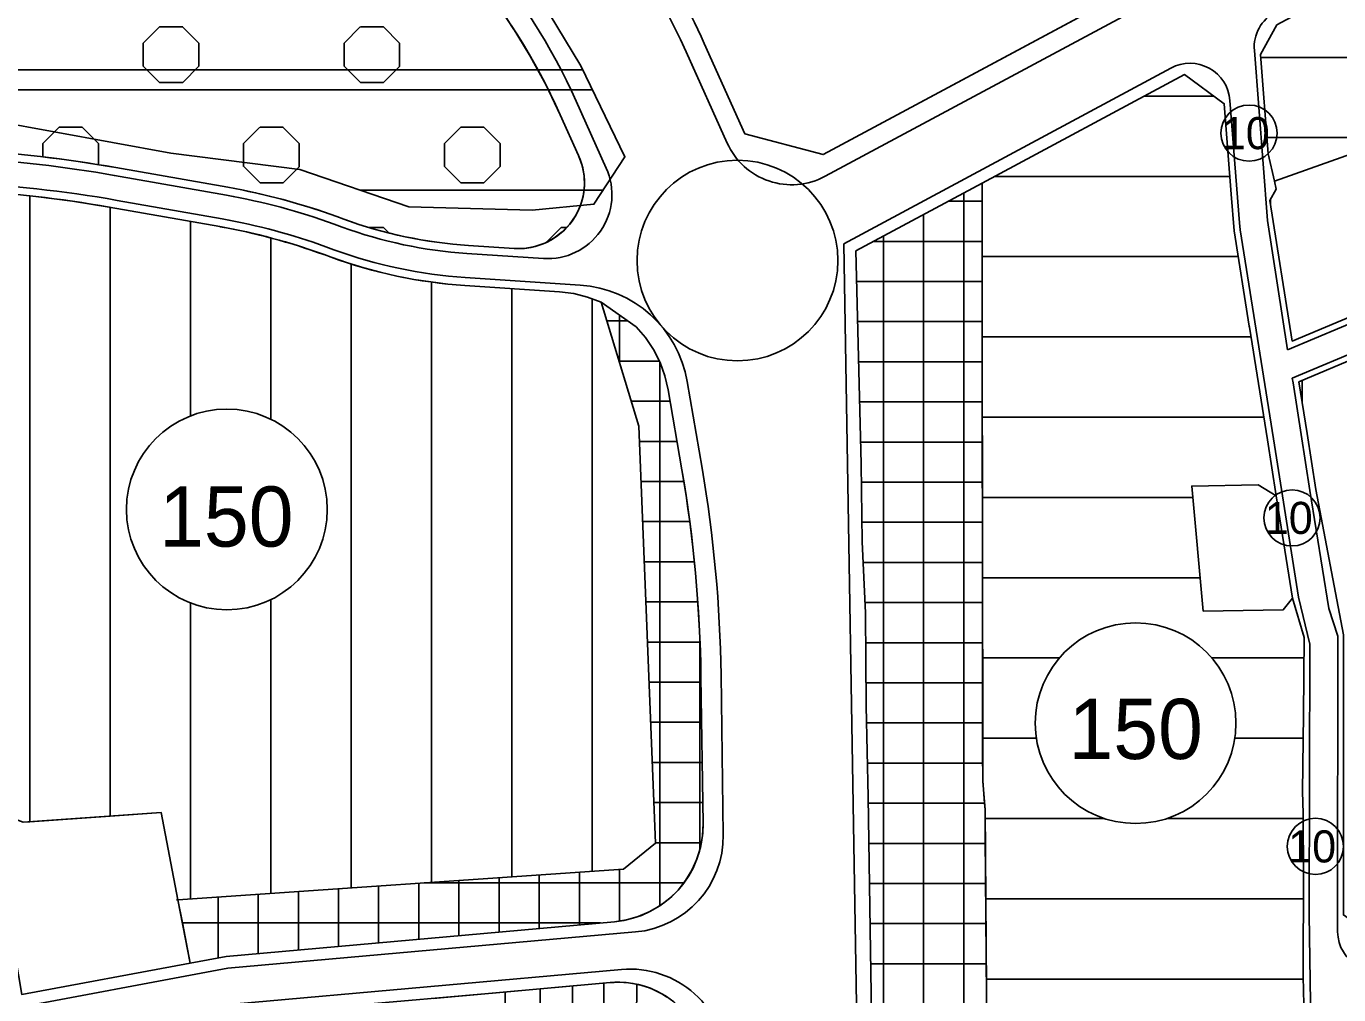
# Model space of a CAD drawing. Extents: x 427903 to 430077, y 4477233 to 4480385.
# Drawn here: x 429319.5 to 429646.4, y 4478358.7 to 4478600 of the extents above; entities that cross this region are included whole.
import ezdxf

# ---------------------------------------------------------------- set-up
doc = ezdxf.new("R2010")
doc.units = 0
for name, color, linetype in [('ADAKENARI', 7, 'Continuous'), ('KALDIRIM', 7, 'Continuous'), ('KALDIRIM2', 7, 'Continuous'), ('KD_KAV_DA', 7, 'Continuous'), ('KD_YGEN', 7, 'Continuous'), ('PL_AYA_AGACLANDIRIL', 7, 'Continuous'), ('PL_AYA_PARK_DINLENME', 7, 'Continuous'), ('PL_K_TALI_IS_MRK', 7, 'Continuous'), ('PL_KON_MEV_150', 7, 'Continuous'), ('PL_KON_ONE_150', 7, 'Continuous'), ('SIT_1_DER_ARKEOLOJIK', 7, 'Continuous'), ('SM_DAIRE', 7, 'Continuous'), ('SM_TAKS', 7, 'Continuous'), ('TR_2_SITKORUMA', 7, 'Continuous'), ('TR_AGACALANI', 7, 'Continuous'), ('TR_AZYOGUNKONUT', 7, 'Continuous'), ('TR_TALIISMERK', 7, 'Continuous')]:
    doc.layers.add(name, color=color, linetype=linetype)

msp = doc.modelspace()

# ---------------------------------------------------------------- linework, layer by layer
at = {"layer": 'ADAKENARI'}
for p, q in [((429498.53, 4478573.2), (429488.4, 4478595.7)), ((429452.52, 4478577.97), (429457.1, 4478567.8)), ((429369.73, 4478559.87), (429341.8, 4478564.8)), ((429340.19, 4478554.93), (429367.76, 4478550.07)), ((429398.61, 4478551.95), (429396.89, 4478552.58)), ((429393.68, 4478543.1), (429395.45, 4478542.45)), ((429441.01, 4478544.63), (429429.7, 4478545.37)), ((429428.74, 4478535.42), (429452.33, 4478533.86)), ((429452.33, 4478533.86), (429455.87, 4478533.4)), ((429455.87, 4478533.4), (429459.34, 4478532.53)), ((429459.34, 4478532.53), (429462.67, 4478531.24)), ((429472.11, 4478500.33), (429462.67, 4478531.24)), ((429462.67, 4478531.24), (429471.4, 4478525.1)), ((429471.4, 4478525.1), (429473.74, 4478522.41)), ((429473.74, 4478522.41), (429475.75, 4478519.44)), ((429475.75, 4478519.44), (429477.37, 4478516.26)), ((429477.37, 4478516.26), (429478.6, 4478512.91)), ((429478.6, 4478512.91), (429479.42, 4478509.43)), ((429479.42, 4478509.43), (429482.84, 4478489.44)), ((429476.21, 4478396.42), (429472.11, 4478500.33)), ((429487.57, 4478437.93), (429488.08, 4478401.32)), ((429318.71, 4478401.65), (429353.1, 4478404.13)), ((429353.1, 4478404.13), (429357.29, 4478382.32)), ((429468.25, 4478390), (429476.21, 4478396.42)), ((429357.29, 4478382.32), (429468.25, 4478390)), ((429356.97, 4478382.3), (429357.29, 4478382.32)), ((429357.29, 4478382.32), (429360.32, 4478366.57)), ((429466.03, 4478376.87), (429369.33, 4478368.24)), ((429360.32, 4478366.57), (429318.4, 4478358.75)), ((429369.33, 4478368.24), (429360.32, 4478366.57)), ((429420.9, 4478357.79), (429464.96, 4478361.72))]:
    msp.add_line(p, q, dxfattribs=at)
msp.add_lwpolyline([(429498.53, 4478573.2), (429518.03, 4478568.03), (429646.27, 4478636.93), (429698.61, 4478665.16)], dxfattribs=at)
for centre, radius, start, end in [((429304.75, 4478511.45), 162.05, 24.2358, 56.1003), ((429308.77, 4478514.84), 196.99, 24.2358, 42.0537), ((429286.4, 4478250.66), 318.99, 79.9983, 86.8057), ((429442.1, 4478561.04), 16.45, 266.2154, 24.2358), ((429286.16, 4478248.54), 311.11, 79.9983, 86.8057), ((429341.94, 4478402.31), 159.99, 69.9158, 79.9983), ((429341.24, 4478399.7), 152.68, 69.9158, 79.9983), ((429437.1, 4478657.23), 112.1, 249.9158, 266.2154), ((429436.66, 4478655.15), 120, 249.9158, 266.2154), ((429154.53, 4478433.3), 333.07, 0.7964, 9.7034), ((429463.88, 4478400.98), 24.2, 275.0997, 0.7964), ((429466.92, 4478339.79), 22.02, 0.7964, 95.0997)]:
    msp.add_arc(centre, radius, start, end, dxfattribs=at)
at = {"layer": 'KALDIRIM'}
for p, q in [((429486.71, 4478587.28), (429483.84, 4478593.65)), ((429625.39, 4478593.98), (429628.63, 4478551.61)), ((429523.14, 4478545.81), (429604.61, 4478589.58)), ((429463.99, 4478564.67), (429456.49, 4478581.34)), ((429619.32, 4478581.53), (429621.66, 4478551.01)), ((429369.38, 4478557.9), (429341.46, 4478562.83)), ((429368.34, 4478552), (429342.13, 4478556.62)), ((429633.66, 4478519.41), (429722.44, 4478556.81)), ((429398.2, 4478549.97), (429396.2, 4478550.7)), ((429621.82, 4478549.3), (429621.66, 4478551.01)), ((429628.63, 4478551.61), (429633.66, 4478519.41)), ((429634.84, 4478512.3), (429725.17, 4478550.36)), ((429630.12, 4478497.16), (429621.82, 4478549.3)), ((429396.14, 4478544.33), (429394.14, 4478545.06)), ((429448.35, 4478542.14), (429429.27, 4478543.4)), ((429523.14, 4478545.81), (429526.61, 4478335.26)), ((429457.47, 4478535.52), (429428.87, 4478537.41)), ((429487.83, 4478489.89), (429484.14, 4478511.47)), ((429635.03, 4478511.15), (429634.84, 4478512.3)), ((429635.03, 4478511.15), (429637.04, 4478498.26)), ((429636.4, 4478457.75), (429630.12, 4478497.16)), ((429637.04, 4478498.26), (429639.25, 4478484.35)), ((429639.25, 4478484.35), (429643.94, 4478454.92)), ((429639.19, 4478446.01), (429636.4, 4478457.75)), ((429646.2, 4478448.01), (429643.94, 4478454.92)), ((429646.2, 4478448.01), (429646.06, 4478378.61)), ((429639.19, 4478446.01), (429639.06, 4478378.56)), ((429492.56, 4478438.4), (429493.12, 4478398.57)), ((429639.06, 4478378.56), (429639.97, 4478321.84)), ((429646.06, 4478378.61), (429646.13, 4478374.33)), ((429471.25, 4478374.33), (429369.74, 4478365.27)), ((429369.74, 4478365.27), (429305.9, 4478353.37)), ((429467.78, 4478364.98), (429370.97, 4478356.34))]:
    msp.add_line(p, q, dxfattribs=at)
for centre, radius, start, end in [((429308.77, 4478514.84), 191.99, 24.2358, 56.1003), ((429308.77, 4478514.84), 161.99, 24.2358, 56.1003), ((429635.36, 4478594.74), 10, 118.2456, 184.3777), ((429609.35, 4478580.77), 10, 4.3777, 118.2456), ((429286.4, 4478250.66), 316.99, 79.9983, 86.8057), ((429449.4, 4478558.1), 16, 266.2154, 24.2358), ((429288.12, 4478250.36), 310.99, 79.9983, 87.4445), ((429341.94, 4478402.31), 157.99, 69.9158, 79.9983), ((429341.94, 4478402.31), 151.99, 69.9158, 79.9983), ((429436.66, 4478655.15), 112, 249.9158, 266.2154), ((429436.66, 4478655.15), 118, 249.9158, 266.2154), ((429455.56, 4478506.58), 29, 9.7034, 86.2154), ((429159.61, 4478433.77), 332.99, 0.7964, 9.7034), ((429469.12, 4478398.23), 24, 275.0997, 0.7964), ((429656.13, 4478374.49), 10, 180.9195, 301.1028), ((429469.91, 4478341.08), 24, 0.7964, 95.0997)]:
    msp.add_arc(centre, radius, start, end, dxfattribs=at)
at = {"layer": 'KALDIRIM2'}
for p, q in [((429518.51, 4478562.61), (429672.32, 4478645.25)), ((429494.08, 4478570.91), (429483.84, 4478593.65))]:
    msp.add_line(p, q, dxfattribs=at)
msp.add_arc((429510.16, 4478578.15), 17.64, 204.236, 298.2458, dxfattribs=at)
at = {"layer": 'KD_KAV_DA'}
msp.add_circle((429496.66, 4478541.63), 25, dxfattribs=at)
at = {"layer": 'KD_YGEN'}
for centre in [(429624.07, 4478573.37), (429634.77, 4478477.5), (429640.6, 4478395.65)]:
    msp.add_circle(centre, 7, dxfattribs=at)
at = {"layer": 'PL_AYA_AGACLANDIRIL'}
msp.add_lwpolyline([(429436.15, 4478606.3), (429440.77, 4478599.53), (429445.05, 4478592.55), (429448.97, 4478585.35), (429452.52, 4478577.97), (429457.1, 4478567.8), (429457.98, 4478565.34), (429458.46, 4478562.79), (429458.53, 4478560.18), (429458.19, 4478557.6), (429457.44, 4478555.1), (429456.31, 4478552.76), (429454.83, 4478550.62), (429453.02, 4478548.74), (429450.94, 4478547.17), (429448.64, 4478545.95), (429446.18, 4478545.11), (429443.62, 4478544.66), (429441.01, 4478544.63), (429429.7, 4478545.37), (429425.73, 4478545.71), (429421.77, 4478546.18), (429417.83, 4478546.8), (429413.92, 4478547.55), (429410.03, 4478548.45), (429406.18, 4478549.48), (429402.37, 4478550.64), (429398.61, 4478551.95), (429396.89, 4478552.58), (429393.57, 4478553.75), (429390.23, 4478554.85), (429386.86, 4478555.87), (429383.47, 4478556.82), (429380.06, 4478557.7), (429376.63, 4478558.5), (429373.19, 4478559.22), (429369.73, 4478559.87), (429341.8, 4478564.8), (429337.13, 4478565.59), (429332.45, 4478566.31), (429327.76, 4478566.95), (429323.06, 4478567.53), (429318.35, 4478568.04)], dxfattribs=at)
at = {"layer": 'PL_AYA_PARK_DINLENME'}
for points in [[(429488.4, 4478595.71), (429498.53, 4478573.2), (429518.03, 4478568.03), (429636.6, 4478631.73), (429627.28, 4478631.14), (429608.79, 4478628.89), (429590.9, 4478629.31), (429573.86, 4478632.44), (429548.34, 4478633.95), (429532.57, 4478636.6), (429513.45, 4478638.52), (429497.18, 4478641.44), (429490.09, 4478641.91), (429490.09, 4478641.91), (429477.53, 4478642.75), (429460.26, 4478646.41), (429455.04, 4478646.79)], [(429632.58, 4478454.6), (429634.92, 4478457.51), (429630.86, 4478483.01), (429626.33, 4478485.74), (429609.8, 4478485.43), (429612.68, 4478454.28), (429632.58, 4478454.6)], [(429340.44, 4478403.22), (429320.44, 4478401.78), (429318.71, 4478401.65), (429300.44, 4478408.56), (429291.11, 4478412.08), (429285.03, 4478393.48), (429312.03, 4478391.44), (429312.86, 4478384.99), (429316.65, 4478369.03), (429318.4, 4478358.75), (429360.32, 4478366.57), (429358.4, 4478376.57), (429357.29, 4478382.32), (429353.1, 4478404.13), (429340.44, 4478403.22)]]:
    msp.add_lwpolyline(points, dxfattribs=at)
msp.add_arc((429308.77, 4478514.84), 196.99, 24.2358, 42.0537, dxfattribs=at)
at = {"layer": 'PL_K_TALI_IS_MRK'}
for points in [[(429557.63, 4478560.93), (429526.17, 4478544.03), (429527.48, 4478491.01), (429527.74, 4478471.54), (429528.51, 4478453.88), (429528.71, 4478430.59), (429529.2, 4478407.96), (429529.69, 4478375), (429530.33, 4478332.3), (429536.01, 4478324.14), (429558.99, 4478319.83), (429558.98, 4478320.4), (429558.91, 4478329.72), (429558.84, 4478338.21), (429558.32, 4478404.8), (429557.8, 4478411.79), (429557.8, 4478411.99), (429557.8, 4478412.02), (429557.69, 4478419.2), (429557.66, 4478478.12), (429557.63, 4478491.55), (429557.63, 4478532.43), (429557.63, 4478533.79), (429557.63, 4478560.93)], [(429479.1, 4478358.11), (429477.83, 4478358.9), (429476.58, 4478359.56), (429475.46, 4478360.07), (429474.46, 4478360.46), (429473.48, 4478360.8), (429472.02, 4478361.21), (429469.99, 4478361.6), (429468.9, 4478361.71), (429468.5, 4478361.74), (429467.36, 4478361.8), (429465.96, 4478361.77), (429464.93, 4478361.71), (429436.55, 4478359.18), (429400.48, 4478355.97)]]:
    msp.add_lwpolyline(points, dxfattribs=at)
msp.add_lwpolyline([(429488.08, 4478401.32), (429487.93, 4478398.31), (429487.41, 4478395.34), (429486.53, 4478392.46), (429485.29, 4478389.71), (429483.73, 4478387.13), (429481.85, 4478384.77), (429479.69, 4478382.66), (429477.29, 4478380.84), (429474.69, 4478379.33), (429471.91, 4478378.15), (429469.01, 4478377.33), (429466.03, 4478376.87), (429369.33, 4478368.24), (429360.32, 4478366.57), (429357.29, 4478382.32), (429468.25, 4478390), (429476.21, 4478396.42), (429472.11, 4478500.33), (429462.67, 4478531.24), (429471.4, 4478525.1), (429473.74, 4478522.41), (429475.75, 4478519.44), (429477.37, 4478516.26), (429478.6, 4478512.91), (429479.42, 4478509.43), (429482.84, 4478489.44), (429483.87, 4478483.05), (429484.77, 4478476.64), (429485.55, 4478470.22), (429486.2, 4478463.78), (429486.73, 4478457.33), (429487.14, 4478450.87), (429487.42, 4478444.4), (429487.57, 4478437.93)], close=True, dxfattribs=at)
at = {"layer": 'PL_KON_MEV_150'}
for points in [[(429665.43, 4478534.43), (429661.02, 4478572.29), (429630.41, 4478561.37), (429630.85, 4478559.42), (429629.27, 4478556.55), (429634.84, 4478521.57), (429665.43, 4478534.43)], [(429317.31, 4478558.09), (429321.91, 4478557.6), (429326.49, 4478557.03), (429331.07, 4478556.4), (429335.64, 4478555.7), (429340.19, 4478554.93), (429367.76, 4478550.07), (429371.06, 4478549.45), (429374.35, 4478548.76), (429377.62, 4478547.99), (429380.87, 4478547.15), (429384.11, 4478546.25), (429387.32, 4478545.27), (429390.51, 4478544.22), (429393.68, 4478543.1), (429395.45, 4478542.45), (429399.49, 4478541.06), (429403.57, 4478539.81), (429407.69, 4478538.71), (429411.85, 4478537.75), (429416.04, 4478536.94), (429420.25, 4478536.28), (429424.49, 4478535.77), (429428.74, 4478535.42), (429452.33, 4478533.86), (429455.87, 4478533.4), (429459.34, 4478532.53), (429462.67, 4478531.24), (429472.11, 4478500.33), (429476.21, 4478396.42), (429468.25, 4478390), (429357.29, 4478382.32), (429353.1, 4478404.13), (429318.71, 4478401.65)], [(429681.56, 4478379.7), (429667.21, 4478524.32), (429636.51, 4478511.38), (429638.52, 4478498.49), (429640.73, 4478484.59), (429640.74, 4478484.57), (429647.56, 4478448.38), (429647.56, 4478378.59), (429662.08, 4478368.15), (429674.1, 4478375.4)]]:
    msp.add_lwpolyline(points, dxfattribs=at)
at = {"layer": 'PL_KON_ONE_150'}
for points in [[(429704.07, 4478638.56), (429677.24, 4478625.19), (429630.98, 4478600.34), (429626.96, 4478592.99), (429628.87, 4478568.2), (429630.41, 4478561.37), (429661.02, 4478572.29), (429665.43, 4478534.43), (429684.17, 4478542.32), (429685.96, 4478543.07), (429690.8, 4478545.12), (429718.45, 4478556.76), (429725.82, 4478559.86), (429704.07, 4478638.56)], [(429637.72, 4478356.27), (429637.56, 4478363.27), (429637.6, 4478389.76), (429637.56, 4478402.29), (429637.57, 4478403.86), (429637.38, 4478409.29), (429637.6, 4478428.49), (429637.82, 4478447.68), (429634.92, 4478457.51), (429632.58, 4478454.6), (429612.68, 4478454.28), (429609.8, 4478485.43), (429626.33, 4478485.74), (429630.86, 4478483.01), (429628.64, 4478496.92), (429624.16, 4478525.04), (429624.13, 4478525.26), (429620.34, 4478549.06), (429619.61, 4478558.18), (429617.88, 4478580.69), (429607.96, 4478587.97), (429557.63, 4478560.93), (429557.63, 4478559.83), (429557.63, 4478556.4), (429557.63, 4478549.83), (429557.63, 4478546.4), (429557.63, 4478539.83), (429557.63, 4478536.4), (429557.63, 4478533.79), (429557.63, 4478532.43), (429557.63, 4478529.83), (429557.63, 4478526.4), (429557.64, 4478519.83), (429557.64, 4478516.4), (429557.66, 4478479.83), (429557.66, 4478478.12), (429557.66, 4478476.4), (429557.68, 4478469.83), (429557.7, 4478459.83), (429557.72, 4478449.83), (429557.74, 4478439.83), (429557.77, 4478429.83)], [(429557.77, 4478429.83), (429557.77, 4478429.83), (429557.77, 4478429.83), (429557.79, 4478419.83), (429557.79, 4478419.83), (429557.79, 4478419.83), (429557.8, 4478412.02), (429557.8, 4478411.99), (429557.96, 4478409.83), (429558.21, 4478406.4), (429558.32, 4478404.8), (429558.36, 4478399.83), (429558.39, 4478396.4), (429558.44, 4478389.83), (429558.47, 4478386.4), (429558.52, 4478379.83), (429558.54, 4478376.4), (429558.6, 4478369.83), (429558.62, 4478366.4), (429558.67, 4478359.83), (429558.7, 4478356.4)]]:
    msp.add_lwpolyline(points, dxfattribs=at)
at = {"layer": 'SIT_1_DER_ARKEOLOJIK'}
msp.add_lwpolyline([(429134.21, 4478700.16), (429162.58, 4478709.18), (429198.69, 4478717.87), (429215.95, 4478719.88), (429252.28, 4478719.14), (429285.53, 4478714.27), (429316.45, 4478705.37), (429348.75, 4478690.86), (429376.61, 4478675.83), (429390.69, 4478665.55), (429406.15, 4478652.21), (429421.82, 4478636.64), (429440.36, 4478614.61), (429449.78, 4478603.18), (429457.62, 4478590.15), (429468.63, 4478567.49), (429460.9, 4478555.63), (429445.55, 4478554.14), (429414.84, 4478554.99), (429387.62, 4478564.31), (429355.53, 4478568.34), (429311.9, 4478576.38), (429246.45, 4478577.02), (429219.85, 4478571.51)], dxfattribs=at)
at = {"layer": 'SM_DAIRE'}
for centre in [(429369.48, 4478479.6), (429595.82, 4478426.35)]:
    msp.add_circle(centre, 25, dxfattribs=at)
at = {"layer": 'TR_2_SITKORUMA'}
for p, q in [((429208.12, 4478589.14), (429458.11, 4478589.14)), ((429211.44, 4478584.14), (429460.54, 4478584.14)), ((429402.71, 4478559.14), (429463.2, 4478559.14))]:
    msp.add_line(p, q, dxfattribs=at)
at = {"layer": 'TR_AGACALANI'}
for p, q in [((429348.66, 4478595.79), (429352.72, 4478599.85)), ((429352.74, 4478599.84), (429358.48, 4478599.84)), ((429362.52, 4478595.79), (429358.46, 4478599.85)), ((429398.66, 4478595.79), (429402.72, 4478599.85)), ((429402.74, 4478599.84), (429408.48, 4478599.84)), ((429412.52, 4478595.79), (429408.46, 4478599.85)), ((429348.66, 4478590.06), (429348.66, 4478595.8)), ((429362.52, 4478590.06), (429362.52, 4478595.8)), ((429398.66, 4478590.06), (429398.66, 4478595.8)), ((429412.52, 4478590.06), (429412.52, 4478595.8)), ((429352.74, 4478585.97), (429348.68, 4478590.03)), ((429358.48, 4478585.97), (429362.54, 4478590.03)), ((429402.74, 4478585.97), (429398.68, 4478590.03)), ((429408.48, 4478585.97), (429412.54, 4478590.03)), ((429352.74, 4478585.98), (429358.48, 4478585.98)), ((429402.74, 4478585.98), (429408.48, 4478585.98)), ((429323.66, 4478570.79), (429327.72, 4478574.85)), ((429327.74, 4478574.84), (429333.48, 4478574.84)), ((429337.52, 4478570.79), (429333.46, 4478574.85)), ((429373.66, 4478570.79), (429377.72, 4478574.85)), ((429377.74, 4478574.84), (429383.48, 4478574.84)), ((429387.52, 4478570.79), (429383.46, 4478574.85)), ((429423.66, 4478570.79), (429427.72, 4478574.85)), ((429427.74, 4478574.84), (429433.48, 4478574.84)), ((429437.52, 4478570.79), (429433.46, 4478574.85)), ((429323.66, 4478567.46), (429323.66, 4478570.8)), ((429337.52, 4478565.52), (429337.52, 4478570.8)), ((429373.66, 4478565.06), (429373.66, 4478570.8)), ((429387.52, 4478565.06), (429387.52, 4478570.8)), ((429423.66, 4478565.06), (429423.66, 4478570.8)), ((429437.52, 4478565.06), (429437.52, 4478570.8)), ((429377.74, 4478560.97), (429373.68, 4478565.03)), ((429383.48, 4478560.97), (429387.54, 4478565.03)), ((429427.74, 4478560.97), (429423.68, 4478565.03)), ((429433.48, 4478560.97), (429437.54, 4478565.03)), ((429377.74, 4478560.98), (429383.48, 4478560.98)), ((429427.74, 4478560.98), (429433.48, 4478560.98)), ((429405.01, 4478549.84), (429408.48, 4478549.84)), ((429409.8, 4478548.51), (429408.46, 4478549.85)), ((429449, 4478546.14), (429452.72, 4478549.85)), ((429452.74, 4478549.84), (429454.07, 4478549.84))]:
    msp.add_line(p, q, dxfattribs=at)
at = {"layer": 'TR_AZYOGUNKONUT'}
for p, q in [((429627.02, 4478592.25), (429655.23, 4478592.25)), ((429597.97, 4478582.6), (429615.28, 4478582.6)), ((429628.56, 4478572.25), (429660.89, 4478572.25)), ((429560.74, 4478562.6), (429619.27, 4478562.6)), ((429320.44, 4478401.78), (429320.44, 4478557.76)), ((429629.44, 4478555.49), (429629.44, 4478556.86)), ((429340.44, 4478403.22), (429340.44, 4478554.89)), ((429360.44, 4478502.91), (429360.44, 4478551.36)), ((429380.44, 4478502.07), (429380.44, 4478547.27)), ((429400.44, 4478385.31), (429400.44, 4478540.77)), ((429557.63, 4478542.6), (429621.37, 4478542.6)), ((429420.44, 4478386.69), (429420.44, 4478536.26)), ((429440.44, 4478388.08), (429440.44, 4478534.64)), ((429460.44, 4478389.46), (429460.44, 4478532.1)), ((429557.63, 4478522.6), (429624.55, 4478522.6)), ((429637.29, 4478506.4), (429637.29, 4478511.71)), ((429557.65, 4478502.6), (429627.74, 4478502.6)), ((429557.66, 4478482.6), (429610.06, 4478482.6)), ((429557.69, 4478462.6), (429611.91, 4478462.6)), ((429360.44, 4478382.54), (429360.44, 4478456.29)), ((429380.44, 4478383.92), (429380.44, 4478457.13)), ((429557.74, 4478442.6), (429576.82, 4478442.6)), ((429614.81, 4478442.6), (429637.77, 4478442.6)), ((429557.78, 4478422.6), (429571.1, 4478422.6)), ((429620.53, 4478422.6), (429637.54, 4478422.6)), ((429558.34, 4478402.6), (429588.01, 4478402.6)), ((429603.62, 4478402.6), (429637.56, 4478402.6)), ((429558.5, 4478382.6), (429637.59, 4478382.6)), ((429558.65, 4478362.6), (429637.58, 4478362.6))]:
    msp.add_line(p, q, dxfattribs=at)
at = {"layer": 'TR_TALIISMERK'}
for p, q in [((429549.21, 4478556.4), (429557.63, 4478556.4)), ((429553, 4478320.95), (429553, 4478558.45)), ((429543, 4478322.83), (429543, 4478553.07)), ((429530.59, 4478546.4), (429557.63, 4478546.4)), ((429533, 4478328.46), (429533, 4478547.7)), ((429526.36, 4478536.4), (429557.63, 4478536.4)), ((429464.1, 4478526.57), (429469.32, 4478526.57)), ((429467.29, 4478516.11), (429467.29, 4478527.99)), ((429526.6, 4478526.4), (429557.63, 4478526.4)), ((429467.15, 4478516.57), (429477.22, 4478516.57)), ((429477.29, 4478380.84), (429477.29, 4478516.42)), ((429526.85, 4478516.4), (429557.63, 4478516.4)), ((429470.21, 4478506.57), (429479.91, 4478506.57)), ((429527.1, 4478506.4), (429557.63, 4478506.4)), ((429472.26, 4478496.57), (429481.62, 4478496.57)), ((429527.34, 4478496.4), (429557.63, 4478496.4)), ((429472.66, 4478486.57), (429483.3, 4478486.57)), ((429527.54, 4478486.4), (429557.64, 4478486.4)), ((429473.05, 4478476.57), (429484.78, 4478476.57)), ((429527.67, 4478476.4), (429557.66, 4478476.4)), ((429473.45, 4478466.57), (429485.92, 4478466.57)), ((429527.96, 4478466.4), (429557.66, 4478466.4)), ((429473.84, 4478456.57), (429486.78, 4478456.57)), ((429528.4, 4478456.4), (429557.67, 4478456.4)), ((429474.24, 4478446.57), (429487.32, 4478446.57)), ((429487.29, 4478394.94), (429487.29, 4478447.31)), ((429528.57, 4478446.4), (429557.68, 4478446.4)), ((429474.63, 4478436.57), (429487.59, 4478436.57)), ((429528.66, 4478436.4), (429557.68, 4478436.4)), ((429475.02, 4478426.57), (429487.73, 4478426.57)), ((429528.8, 4478426.4), (429557.69, 4478426.4)), ((429475.42, 4478416.57), (429487.87, 4478416.57)), ((429529.01, 4478416.4), (429557.73, 4478416.4)), ((429475.81, 4478406.57), (429488.01, 4478406.57)), ((429529.22, 4478406.4), (429558.2, 4478406.4)), ((429476.21, 4478396.57), (429487.63, 4478396.57)), ((429529.37, 4478396.4), (429558.39, 4478396.4)), ((429457.29, 4478376.09), (429457.29, 4478389.24)), ((429467.29, 4478377.07), (429467.29, 4478389.94)), ((429417.29, 4478372.52), (429417.29, 4478386.47)), ((429418.6, 4478386.57), (429483.28, 4478386.57)), ((429427.29, 4478373.42), (429427.29, 4478387.17)), ((429437.29, 4478374.31), (429437.29, 4478387.86)), ((429447.29, 4478375.2), (429447.29, 4478388.55)), ((429529.52, 4478386.4), (429558.47, 4478386.4)), ((429367.29, 4478367.86), (429367.29, 4478383.01)), ((429377.29, 4478368.96), (429377.29, 4478383.71)), ((429387.29, 4478369.85), (429387.29, 4478384.4)), ((429397.29, 4478370.74), (429397.29, 4478385.09)), ((429407.29, 4478371.63), (429407.29, 4478385.78)), ((429358.4, 4478376.57), (429462.57, 4478376.57)), ((429529.67, 4478376.4), (429558.54, 4478376.4)), ((429529.82, 4478366.4), (429558.62, 4478366.4)), ((429447.5, 4478350.29), (429447.48, 4478359.98)), ((429455.59, 4478351.17), (429455.57, 4478360.86)), ((429463.36, 4478351.89), (429463.34, 4478361.58)), ((429471.53, 4478352.53), (429471.61, 4478361.26)), ((429438.84, 4478349.73), (429438.82, 4478359.42))]:
    msp.add_line(p, q, dxfattribs=at)

# ---------------------------------------------------------------- texts
at = {"layer": 'KD_YGEN'}
for p in [(429617.32, 4478569.37), (429628.02, 4478473.5), (429633.85, 4478391.65)]:
    msp.add_text('10', height=8, dxfattribs=at).set_placement(p)
at = {"layer": 'SM_TAKS'}
for p in [(429352.61, 4478470.34), (429579.1, 4478417.42)]:
    msp.add_text('150', height=15, dxfattribs=at).set_placement(p)

doc.saveas('drawing.dxf')
